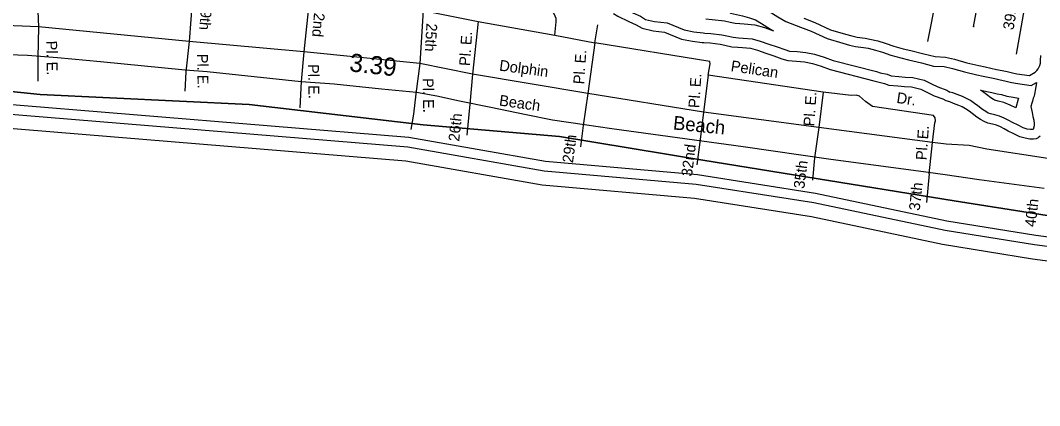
# Model space of a CAD drawing. Extents: x 2104537 to 2336408, y 34176 to 229611.
# Drawn here: x 2259206 to 2266251, y 58314 to 60977 of the extents above; entities that cross this region are included whole.
import ezdxf

# ---------------------------------------------------------------- set-up
doc = ezdxf.new("R2010")
doc.units = 0
for name, color, linetype in [('Exist Boundary Political City Limit New', 7, 'Continuous'), ('Exist Boundary Political CountyLine', 7, 'Continuous'), ('Exist Hydrographic Buffer Line', 7, 'Continuous'), ('Exist Hydrographic Creek Single Shore', 7, 'Continuous'), ('Exist Road Non-System Type 51', 7, 'Continuous'), ('Exist Road Non-System Type 51 Label', 7, 'Continuous'), ('Exist Road Secondary Mileage Hundredths English Label', 7, 'Continuous'), ('Exist Road Secondary Type 51 Attributed', 7, 'Continuous'), ('Exist Road Secondary Type 51 Label', 7, 'Continuous'), ('Map Preparation Boundary City Limit Buffer Line', 7, 'Continuous')]:
    doc.layers.add(name, color=color, linetype=linetype)

msp = doc.modelspace()

# ---------------------------------------------------------------- linework, layer by layer
at = {"layer": 'Exist Boundary Political City Limit New'}
msp.add_lwpolyline([(2237354.5, 60336.3), (2239099.8, 60520.4), (2245609.5, 60794), (2248455.2, 60815.9), (2249575.8, 60873.1), (2251638.8, 60849.8), (2252920.8, 60814.8), (2254226.2, 60814.8), (2255659.8, 60779.8), (2256953.5, 60686.5), (2258317.2, 60569.8), (2259343, 60464.8), (2260788.2, 60394.8), (2261988.8, 60254.8), (2262932.8, 60173.2), (2263923.5, 60009.9), (2265660, 59729.9), (2267501.5, 59438.3), (2269413, 59158.3), (2271021.5, 58866.7), (2271662.5, 58747.9), (2271665, 58805.6), (2276511.8, 57837.8)], dxfattribs=at)
at = {"layer": 'Exist Boundary Political CountyLine'}
msp.add_lwpolyline([(2273900.4, 58318.4), (2272280.3, 58633.4), (2271021.5, 58866.7), (2269413.1, 59158.3), (2267501.6, 59438.3), (2265660.1, 59729.9), (2263923.4, 60009.9), (2262932.7, 60173.2), (2261988.7, 60254.8), (2260788.2, 60394.8), (2259342.9, 60464.8), (2258317.2, 60569.8), (2256953.6, 60686.5), (2255659.8, 60779.8), (2254226.2, 60814.8), (2252920.8, 60814.8), (2251638.7, 60849.8), (2249575.8, 60873.1), (2248235.4, 60814.8), (2246603.6, 60721.4), (2244086.1, 60639.8), (2242419.4, 60651.5), (2240228.2, 60558.1), (2237675.7, 60359.8)], dxfattribs=at)
at = {"layer": 'Exist Hydrographic Buffer Line'}
msp.add_line((2266191.3, 60382.4), (2266199.4, 60338.9), dxfattribs=at)
for points in [[(2264150, 61148.1), (2264174.2, 61114.1), (2264221.1, 61102.3), (2264272.6, 61088.7), (2264329.8, 61069.8), (2264379.1, 61039.8), (2264441.6, 61001.5), (2264496.5, 60969.8), (2264597.2, 60930), (2264671.3, 60901.9), (2264781.6, 60850.5), (2264890.5, 60819.2), (2264936.6, 60806.3), (2264978.8, 60797.1), (2265033.9, 60789.3), (2265065, 60783.6), (2265115.6, 60771.9), (2265164.1, 60757.2), (2265222.9, 60736.8), (2265291.9, 60717.6), (2265344.7, 60704.9), (2265434.2, 60682.7), (2265517.9, 60660.9), (2265590.8, 60656.8)], [(2263334, 61082.7), (2263366.4, 61062.6), (2263438.1, 61028.2), (2263492.8, 61004.7), (2263527.8, 60983.9), (2263589.9, 60969.3), (2263675.5, 60959.6), (2263793.3, 60910.6), (2263860.6, 60898.6), (2263925.3, 60890.2), (2263935.8, 60889.4)], [(2264101.9, 61046), (2264115.1, 61027.6), (2264196.5, 61007), (2264244.6, 60994.3), (2264288.2, 60979.9), (2264327.8, 60955.8), (2264391.3, 60916.9), (2264411.1, 60905.5)], [(2263943.5, 60987.5), (2263988.5, 60983.8), (2264071.7, 60974.4), (2264111, 60964.7), (2264147.3, 60957.1), (2264178, 60954.1), (2264208.5, 60952), (2264282.2, 60946.2), (2264350, 60926.4), (2264411.1, 60905.5)], [(2263935.8, 60889.4), (2263979, 60885.9), (2264054.3, 60877.4), (2264089, 60868.8), (2264132.4, 60859.7), (2264169.8, 60856), (2264201.3, 60853.8), (2264264.3, 60848.9), (2264320.2, 60832.5), (2264379.3, 60812.3), (2264435.7, 60793.7), (2264488.7, 60774.3), (2264521.8, 60764.6), (2264576.1, 60760.6), (2264635.8, 60754.2), (2264695.8, 60742.8), (2264761.3, 60723), (2264823.8, 60699.3)], [(2264823.8, 60699.3), (2265122.5, 60622.7), (2265149.7, 60615.2), (2265196.8, 60604.5), (2265224.8, 60593.9), (2265277.8, 60588.7), (2265322.1, 60584.6), (2265375.4, 60581.8), (2265452.1, 60562.6), (2265504, 60537.5), (2265546.7, 60516.8), (2265610.5, 60493.9), (2265631.4, 60481.1)], [(2265590.8, 60656.8), (2265647.8, 60644.1), (2265731.6, 60620.5), (2265817.4, 60601.1), (2265859.8, 60591.4), (2265940.5, 60574), (2265978.9, 60566), (2266010.9, 60559.2), (2266047.6, 60549.2), (2266083.6, 60542.2), (2266193.2, 60527.3)], [(2266230, 60548.2), (2266222.7, 60504.3), (2266215.3, 60467.8), (2266212.5, 60453.6), (2266207.5, 60438.5), (2266201.3, 60417.7), (2266197.3, 60404.6), (2266191.3, 60382.4)], [(2266193.2, 60527.3), (2266230, 60548.2)], [(2266199.4, 60338.9), (2266204.7, 60311.2), (2266210.2, 60287.2), (2266213.3, 60261), (2266212.3, 60248.1), (2266209.5, 60232), (2266208.3, 60226.8), (2266206.1, 60223.1), (2266205.2, 60221.7), (2266204, 60221.6), (2266187.8, 60221.5), (2266165.7, 60225.3), (2266138.4, 60233.7), (2266102.7, 60251.3), (2266064.7, 60269.8), (2266037.3, 60285.6), (2266007.1, 60301.5), (2265973.8, 60314.7), (2265941, 60322.9), (2265912.5, 60329.8), (2265895.5, 60336.1), (2265878.4, 60346.3), (2265855.8, 60361.8), (2265824.3, 60386.6), (2265801, 60403.1), (2265772.7, 60422.3), (2265745.6, 60436.9), (2265717.4, 60449.5), (2265680.3, 60463.9), (2265651.6, 60475.3), (2265631.4, 60481.1)], [(2265841.3, 60494.7), (2265920.1, 60477.7), (2265958.6, 60469.7), (2265987.7, 60463.5), (2266025.2, 60453.3), (2266067.5, 60445), (2266105.2, 60439.9)], [(2266086.2, 60371.1), (2266048.2, 60391), (2266004, 60408.6), (2265964.6, 60418.4), (2265941.4, 60424.1), (2265938.1, 60425.3), (2265931.3, 60429.4), (2265914, 60441.2), (2265883.3, 60465.4), (2265857.1, 60484), (2265841.3, 60494.7)], [(2265598.2, 59525.2), (2264690.8, 59716.2), (2263877.8, 59842.8), (2262826.1, 59935.2), (2261883.2, 60100.9), (2259025.2, 60336.1), (2258680.9, 60385.7)], [(2266105.2, 60439.9), (2266102.7, 60432), (2266086.2, 60371.1)], [(2268933.8, 59067.1), (2266216.2, 59424.2), (2265598.2, 59525.2)]]:
    msp.add_lwpolyline(points, dxfattribs=at)
at = {"layer": 'Exist Hydrographic Creek Single Shore'}
for points in [[(2263304.7, 61023.6), (2263334.9, 61005), (2263410.9, 60968.4), (2263463, 60946.1), (2263502.9, 60922.4), (2263578.7, 60904.5), (2263658.9, 60895.4), (2263774.7, 60847.3), (2263850.6, 60833.7), (2263918.6, 60824.9), (2263930.7, 60824)], [(2264620.9, 60991.1), (2264696.7, 60962.5), (2264804.7, 60912.2), (2264908.4, 60882.3), (2264952.5, 60870), (2264990.4, 60861.7), (2265044.4, 60854.1), (2265078.4, 60847.9), (2265132.6, 60835.3), (2265184.4, 60819.6), (2265242.4, 60799.4), (2265308.3, 60781.1), (2265360.3, 60768.6), (2265450.4, 60746.2), (2265528.1, 60726.1), (2265599.8, 60722.1)], [(2263930.7, 60824), (2263972.7, 60820.5), (2264042.7, 60812.6), (2264074.4, 60804.8), (2264122.4, 60794.7), (2264164.3, 60790.6), (2264196.4, 60788.4), (2264252.4, 60784), (2264300.4, 60770), (2264358.4, 60750.2), (2264414.1, 60731.7), (2264468.2, 60712), (2264510, 60699.7), (2264570.2, 60695.2), (2264626.2, 60689.2), (2264680.2, 60679), (2264740.2, 60660.8), (2264804, 60636.6)], [(2266180, 60595.3), (2266220.4, 60618.3), (2266232.2, 60630.5), (2266240.3, 60642.5), (2266251.8, 60664.6), (2266256.1, 60681.6), (2266257.4, 60698.9), (2266260.1, 60733.8)], [(2265599.8, 60722.1), (2265663.8, 60707.7), (2265747.7, 60684.1), (2265832, 60665.1), (2265874.1, 60655.5), (2265954.1, 60638.2), (2265992.4, 60630.2), (2266026.3, 60623), (2266062.6, 60613.1), (2266094.3, 60606.9), (2266180, 60595.3)], [(2264804, 60636.6), (2265105.6, 60559.3), (2265133.7, 60551.6), (2265177.8, 60541.5), (2265209.7, 60529.4), (2265271.6, 60523.3), (2265317.4, 60519.2), (2265365.6, 60516.6), (2265429.6, 60500.6), (2265475.4, 60478.4), (2265521.2, 60456.2), (2265582, 60434.4), (2265602.6, 60421.9)], [(2265610.2, 59589.7), (2264702.7, 59780.8), (2263885.7, 59908), (2262834.6, 60000.3), (2261891.6, 60166), (2259032.6, 60401.4), (2258690.7, 60450.6)], [(2266254, 60176.4), (2266246.3, 60170), (2266240.3, 60164.6), (2266226.4, 60158.3), (2266208.3, 60156), (2266182.4, 60155.8), (2266150.3, 60161.4), (2266114.1, 60172.6), (2266073.8, 60192.4), (2266033.9, 60211.8), (2266005.6, 60228.1), (2265979.7, 60241.7), (2265953.6, 60252.1), (2265925.2, 60259.2), (2265893.2, 60267), (2265867.2, 60276.7), (2265843.1, 60290.9), (2265816.9, 60308.8), (2265784.9, 60334), (2265763.6, 60349.2), (2265738.6, 60366.1), (2265716.6, 60378), (2265692.2, 60389), (2265656.3, 60402.8), (2265630.3, 60413.1), (2265606.2, 60420.1), (2265602.6, 60421.9)], [(2265580.1, 59428.4), (2264673.1, 59619.4), (2263865.9, 59745.1), (2262813.2, 59837.5), (2261870.6, 60003.2), (2259014.1, 60238.3), (2258666, 60288.4)], [(2268887.6, 59139.4), (2266225.8, 59489.1), (2265610.2, 59589.7)], [(2268917.4, 58970), (2266201.9, 59326.8), (2265580.1, 59428.4)]]:
    msp.add_lwpolyline(points, dxfattribs=at)
at = {"layer": 'Exist Road Non-System Type 51'}
for p, q in [((2265477.3, 60831.4), (2265594.4, 61416.3)), ((2266090.6, 60743.5), (2266182.6, 61259.7)), ((2260401.4, 61203.7), (2260372.6, 60831.6)), ((2261203.8, 61132.5), (2261164.8, 60760.3)), ((2261990.4, 61044.9), (2261967.2, 60678.6)), ((2261990.4, 61044.9), (2262370.8, 60970)), ((2259330.1, 60932.9), (2258574.1, 60958.9)), ((2262370.8, 60970), (2262331.9, 60605.7)), ((2262370.8, 60970), (2262899.4, 60874.3)), ((2263175.9, 60820.7), (2263197, 60946.6)), ((2259330.1, 60932.9), (2259325.9, 60717.2)), ((2260372.6, 60831.6), (2259330.1, 60932.9)), ((2262899.4, 60874.3), (2263175.9, 60820.7)), ((2260372.6, 60831.6), (2260350.2, 60621.4)), ((2261164.8, 60760.3), (2260372.6, 60831.6)), ((2263175.9, 60820.7), (2263128.8, 60470.3)), ((2261164.8, 60760.3), (2261146.7, 60554)), ((2261967.2, 60678.6), (2261164.8, 60760.3)), ((2259325.9, 60717.2), (2259327.1, 60557.1)), ((2261967.2, 60678.6), (2261939.3, 60468.5)), ((2262331.9, 60605.7), (2261967.2, 60678.6)), ((2260350.2, 60621.4), (2260341.4, 60487.4)), ((2262331.9, 60605.7), (2262311.5, 60397.8)), ((2263128.8, 60470.3), (2262331.9, 60605.7)), ((2263959.6, 60599), (2263927.7, 60342.8)), ((2264754.1, 60479.8), (2263959.6, 60599)), ((2261939.3, 60468.5), (2261924.1, 60328.4)), ((2263128.8, 60470.3), (2263096.7, 60250.2)), ((2263927.7, 60342.8), (2263128.8, 60470.3)), ((2264754.1, 60479.8), (2264724.2, 60237.3)), ((2263927.7, 60342.8), (2263903.4, 60134.6)), ((2264724.2, 60237.3), (2263927.7, 60342.8)), ((2264724.2, 60237.3), (2264695.9, 60027.2)), ((2265510.7, 60132), (2264724.2, 60237.3)), ((2265486.6, 59915.9), (2265510.7, 60132))]:
    msp.add_line(p, q, dxfattribs=at)
for points in [[(2260401.4, 61203.7), (2259384.9, 61313.4), (2259346.8, 61309.2), (2259332.9, 61301), (2259327.1, 61290.9), (2259325.2, 61276.8), (2259324.7, 61095.1), (2259330.1, 60932.9)], [(2265798.4, 60933.1), (2265794.1, 60933.2), (2265870.2, 61341.8)], [(2262899.4, 60874.3), (2262908.7, 60966.3), (2262908.5, 60990.2), (2262896.3, 61022.3), (2262874.1, 61044), (2262842, 61066), (2262814, 61077.7), (2262468.5, 61260.8), (2262452.3, 61272.6), (2262430.2, 61280.5), (2262420.3, 61280.4), (2262410.4, 61276.3), (2262392.5, 61279.9), (2262374.3, 61274.1), (2262211.3, 61188.6), (2262193.1, 61182.4), (2262163.3, 61186.3), (2262133.1, 61185.9), (2262002.8, 61216.9)], [(2263959.6, 60599), (2263972.9, 60677.2), (2263970.5, 60693.3), (2263175.9, 60820.7)], [(2261146.7, 60554), (2261136.9, 60372.3)], [(2265510.7, 60132), (2265525.8, 60268.2), (2265531.7, 60282.2), (2265529.5, 60304.2), (2265517.3, 60319.8), (2265096.9, 60380.4), (2265046.8, 60416.1), (2265006.5, 60451.7), (2264982.3, 60459.7), (2264948.5, 60457.4), (2264754.1, 60479.8)], [(2262311.5, 60397.8), (2262291, 60183.5)], [(2261924.1, 60328.4), (2261905, 60223.2)], [(2263096.7, 60250.2), (2263077.9, 60101.6)], [(2263903.4, 60134.6), (2263880.9, 59977.3)], [(2266308.7, 60021.5), (2265886.2, 60087.4), (2265764.6, 60111.7), (2265605, 60120.7), (2265510.7, 60132)], [(2264695.9, 60027.2), (2264681.5, 59871.7)], [(2265486.6, 59915.9), (2265468.4, 59718.4)]]:
    msp.add_lwpolyline(points, dxfattribs=at)
at = {"layer": 'Exist Road Secondary Type 51 Attributed'}
msp.add_lwpolyline([(2266282.8, 59814.1), (2265833.5, 59875.3), (2265598.7, 59909.5), (2265413.6, 59935.1), (2264808.6, 60015.9), (2264201.8, 60102.6), (2263293.1, 60227.6), (2263105.6, 60255.7), (2262883.8, 60286.3), (2262702.8, 60324.5), (2262458, 60375.6), (2262241.3, 60418.9), (2262084.5, 60452.1), (2261944.2, 60477.6), (2261702, 60500.5), (2261374.9, 60536.8), (2261145.4, 60552.1), (2260497.2, 60620.9), (2260344.2, 60633.7), (2259760.3, 60689.8), (2259462.8, 60717.9), (2259253.7, 60733.2), (2258922.2, 60745.9)], dxfattribs=at)
at = {"layer": 'Map Preparation Boundary City Limit Buffer Line'}
msp.add_lwpolyline([(2237354.5, 60336.3), (2239099.8, 60520.4), (2245609.5, 60794), (2248455.2, 60815.9), (2249575.8, 60873.1), (2251638.8, 60849.8), (2252920.8, 60814.8), (2254226.2, 60814.8), (2255659.8, 60779.8), (2256953.5, 60686.5), (2258317.2, 60569.8), (2259343, 60464.8), (2260788.2, 60394.8), (2261988.8, 60254.8), (2262932.8, 60173.2), (2263923.5, 60009.9), (2265660, 59729.9), (2267501.5, 59438.3), (2269413, 59158.3), (2271021.5, 58866.7), (2271662.5, 58747.9), (2271665, 58805.6), (2276511.8, 57837.8)], dxfattribs=at)

# ---------------------------------------------------------------- texts
at = {"layer": 'Exist Road Non-System Type 51 Label'}
for s, rotation, p in [('19th', 265.57441, (2260457.2, 61107.2)), ('39th', 79.90343, (2266069.7, 60906.4)), ('22nd', 265.17028, (2261240.3, 61086.8)), ('25th', 266.39003, (2262013.1, 60958.4)), ('Pl. E.', 86.12408, (2262312.9, 60659.5)), ('Pl. E.', 271.02759, (2259384.4, 60835.7)), ('Pl. E.', 271.02759, (2260426.8, 60745)), ('Pl. E.', 86.12408, (2263102.1, 60533.1)), ('Pl. E.', 271.02759, (2261193.4, 60673.7)), ('Dolphin', 352.37458, (2262512.7, 60630.1)), ('Pelican', 351.46499, (2264112.8, 60626.7)), ('Pl. E.', 86.12408, (2263897.7, 60368.8)), ('Pl. E.', 271.02759, (2261985.8, 60577.1)), ('Beach', 351.98875, (2262511.8, 60388.5)), ('Pl. E.', 86.12408, (2264693.2, 60242.4)), ('Dr.', 351.80292, (2265258.9, 60406.8)), ('26th', 83.91933, (2262238.5, 60136.7)), ('Pl. E.', 86.12408, (2265469.9, 60008.5)), ('29th', 82.34869, (2263025.1, 59988.7)), ('32nd', 82.92194, (2263847.8, 59894.8)), ('35th', 82.96764, (2264624.3, 59810.1)), ('37th', 83.7514, (2265421.7, 59658.5)), ('40th', 83.58748, (2266222.5, 59545.5))]:
    msp.add_text(s, height=75, rotation=rotation, dxfattribs=at).set_placement(p)
at = {"layer": 'Exist Road Secondary Mileage Hundredths English Label'}
msp.add_text('3.39', height=125, rotation=353.68154, dxfattribs=at).set_placement((2261475.4, 60625.3))
at = {"layer": 'Exist Road Secondary Type 51 Label'}
msp.add_text('Beach', height=95, rotation=354.29706, dxfattribs=at).set_placement((2263714.3, 60223.1))

doc.saveas('drawing.dxf')
